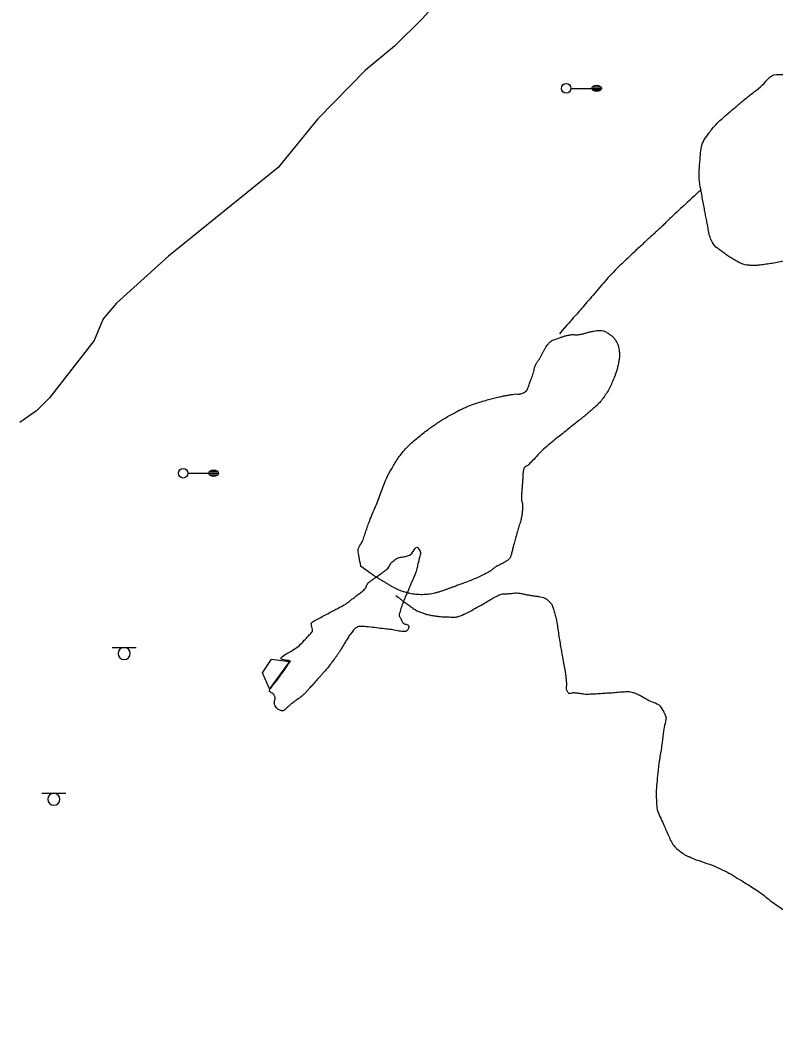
# Model space of a CAD drawing. Extents: x 2145380 to 2157287, y 139568 to 149130.
# Drawn here: x 2150996.6 to 2151232.5, y 142274.3 to 142585.8 of the extents above; entities that cross this region are included whole.
import ezdxf

# ---------------------------------------------------------------- set-up
doc = ezdxf.new("R2010")
doc.units = 0
for name, color, linetype in [('TOPO_DRAIN_Headwall', 7, 'Continuous'), ('TOPO_Flowline', 7, 'Continuous'), ('TOPO_Light Pole', 7, 'Continuous'), ('TOPO_Sign', 7, 'Continuous'), ('TOPO_Tree', 7, 'Continuous'), ('TOPO_Tree Line', 7, 'Continuous')]:
    doc.layers.add(name, color=color, linetype=linetype)

# ---------------------------------------------------------------- blocks, each defined once
blk = doc.blocks.new('LP')
at = {"layer": 'TOPO_Light Pole'}
blk.add_line((3.81, 0), (20.32, 0), dxfattribs=at)
for points in [[(20.32, 0), (27.94, 0)], [(20.32, 0), (23.5, 0)], [(20.83, 1.27), (27.43, 1.27)], [(20.83, 1.27), (23.5, 1.27)], [(23.71, 1.27), (27.43, 1.27)], [(23.71, 0), (27.94, 0)], [(20.83, -1.27), (27.43, -1.27)], [(20.83, -1.27), (23.5, -1.27)], [(23.71, -1.27), (27.43, -1.27)]]:
    blk.add_lwpolyline(points, dxfattribs=at)
blk.add_circle((0, 0), 3.81, dxfattribs=at)
blk.add_ellipse((24.13, 0), major_axis=(3.81, 0), ratio=0.666667, dxfattribs=at)

msp = doc.modelspace()

# ---------------------------------------------------------------- linework, layer by layer
at = {"layer": 'TOPO_DRAIN_Headwall'}
msp.add_lwpolyline([(2151080.84, 142385.44), (2151074.62, 142376.82), (2151072.39, 142381.85), (2151075.18, 142386.17)], close=True, dxfattribs=at)
at = {"layer": 'TOPO_Flowline'}
msp.add_lwpolyline([(2151233.04, 142688.61), (2151208.01, 142661.53), (2151198.05, 142651.59), (2151186.01, 142640.59), (2151176.51, 142632.06), (2151155.02, 142614.03), (2151150.1, 142611), (2151141.35, 142604.43), (2151128.02, 142592.65), (2151122.26, 142586.18), (2151113.59, 142577.6), (2151104.53, 142570.13), (2151089.65, 142554.94), (2151077.29, 142539.75), (2151043.07, 142512), (2151026.8, 142497.31), (2151022.6, 142492.41), (2151019.86, 142485.7), (2151005.92, 142467.75), (2151001.88, 142463.78), (2150996.64, 142460.11)], dxfattribs=at)
msp.add_open_spline([(2151081.15, 142385.54), (2151081.15, 142385.54), (2151079.99, 142383.88), (2151078.82, 142382.21), (2151077.66, 142380.55), (2151076.74, 142379.23), (2151075.56, 142378.01), (2151074.72, 142376.74), (2151074.25, 142376.03), (2151075.99, 142375.28), (2151076.21, 142374.53), (2151076.46, 142373.67), (2151075.89, 142372.44), (2151076.42, 142371.49), (2151076.77, 142370.85), (2151077.31, 142370.4), (2151077.94, 142370.13), (2151078.32, 142369.97), (2151078.83, 142369.96), (2151079.15, 142370.21), (2151080.13, 142370.97), (2151081.03, 142371.85), (2151082.01, 142372.6), (2151082.94, 142373.32), (2151083.96, 142373.96), (2151084.86, 142374.74), (2151085.58, 142375.37), (2151086.23, 142376.07), (2151086.87, 142376.79), (2151087.75, 142377.78), (2151088.63, 142378.77), (2151089.51, 142379.76), (2151090.21, 142380.54), (2151090.91, 142381.32), (2151091.61, 142382.1), (2151092.76, 142383.4), (2151093.8, 142384.8), (2151094.84, 142386.19), (2151095.36, 142386.88), (2151095.87, 142387.59), (2151096.34, 142388.31), (2151096.95, 142389.25), (2151097.49, 142390.22), (2151098.07, 142391.17), (2151098.84, 142392.42), (2151099.57, 142393.63), (2151100.52, 142394.82), (2151101.24, 142395.73), (2151102.39, 142396.4), (2151103.5, 142396.33), (2151106.07, 142396.16), (2151108.64, 142395.82), (2151111.21, 142395.53), (2151113.11, 142395.31), (2151115, 142394.8), (2151116.88, 142394.78), (2151117.53, 142394.77), (2151118.06, 142395.91), (2151118.04, 142396.35), (2151118.02, 142396.91), (2151116.43, 142397.11), (2151116.05, 142397.9), (2151115.62, 142398.77), (2151114.94, 142399.7), (2151115.2, 142400.58), (2151115.75, 142402.41), (2151116.44, 142404.27), (2151117.2, 142406.05), (2151117.64, 142407.06), (2151118.07, 142408.07), (2151118.5, 142409.07), (2151118.97, 142410.16), (2151119.44, 142411.25), (2151119.91, 142412.33), (2151120.49, 142413.68), (2151120.74, 142415.16), (2151121.09, 142416.57), (2151121.4, 142417.88), (2151121.89, 142419.53), (2151121.14, 142420.63), (2151120.44, 142421.65), (2151119.16, 142418.97), (2151118, 142418.53), (2151116.65, 142418.01), (2151115.01, 142418.07), (2151113.81, 142417.23), (2151112.51, 142416.31), (2151111.87, 142414.66), (2151110.6, 142413.72), (2151110.01, 142413.28), (2151109.42, 142412.85), (2151108.82, 142412.42), (2151107.89, 142411.75), (2151106.94, 142411.1), (2151106.01, 142410.42), (2151105.03, 142409.7), (2151104.71, 142408.32), (2151103.78, 142407.54), (2151102.67, 142406.63), (2151101.54, 142405.75), (2151100.38, 142404.9), (2151099.5, 142404.24), (2151098.68, 142403.5), (2151097.72, 142402.98), (2151096.35, 142402.25), (2151094.98, 142401.53), (2151093.62, 142400.8), (2151091.89, 142399.87), (2151090.16, 142398.95), (2151088.43, 142398.02), (2151087.26, 142397.4), (2151088.34, 142395.15), (2151087.45, 142394.17), (2151086.58, 142393.2), (2151085.68, 142392.25), (2151084.78, 142391.31), (2151083.03, 142389.45), (2151076.87, 142386.26), (2151079.4, 142385.84), (2151079.98, 142385.74), (2151080.56, 142385.64), (2151081.15, 142385.54)], degree=3, dxfattribs=at)
at = {"layer": 'TOPO_Sign'}
for points in [[(2151025.44, 142389.76), (2151032.93, 142389.77)], [(2151029.19, 142389.76), (2151029.19, 142389.76)], [(2151027.32, 142387.89), (2151027.32, 142387.89)], [(2151031.06, 142387.89), (2151031.06, 142387.89)], [(2151029.19, 142386.03), (2151029.19, 142386.03)], [(2151003.47, 142344.23), (2151010.96, 142344.24)], [(2151007.22, 142344.23), (2151007.22, 142344.23)], [(2151005.35, 142342.36), (2151005.35, 142342.36)], [(2151007.22, 142340.5), (2151007.22, 142340.5)], [(2151009.09, 142342.36), (2151009.09, 142342.36)]]:
    msp.add_lwpolyline(points, dxfattribs=at)
for centre, start, end in [((2151029.19, 142387.89), 90, 180), ((2151029.19, 142387.89), 360, 90), ((2151029.19, 142387.89), 180, 270), ((2151029.19, 142387.89), 270, 0), ((2151007.22, 142342.36), 90, 180), ((2151007.22, 142342.36), 360, 90), ((2151007.22, 142342.36), 180, 270), ((2151007.22, 142342.36), 270, 0)]:
    msp.add_arc(centre, 1.87, start, end, dxfattribs=at)
at = {"layer": 'TOPO_Tree'}
for points in [[(2151209.29, 142532.77), (2151206.24, 142529.93), (2151203.19, 142527.1), (2151200.14, 142524.26), (2151199.05, 142523.25), (2151198.02, 142522.16), (2151196.93, 142521.15), (2151195.92, 142520.21), (2151194.92, 142519.29), (2151193.91, 142518.36), (2151191.06, 142515.72), (2151188.19, 142513.1), (2151185.39, 142510.4), (2151180.8, 142505.99), (2151176.75, 142501.07), (2151172.55, 142496.28), (2151170.07, 142493.44), (2151167.58, 142490.61), (2151165.09, 142487.77)], [(2151114.02, 142406.06), (2151114.62, 142405.59), (2151115.22, 142405.11), (2151115.82, 142404.64), (2151116.93, 142403.77), (2151118.07, 142402.95), (2151119.23, 142402.13), (2151120.28, 142401.39), (2151121.44, 142400.86), (2151122.67, 142400.46), (2151124.1, 142399.99), (2151125.54, 142399.74), (2151127.02, 142399.54), (2151127.98, 142399.41), (2151128.95, 142399.35), (2151129.92, 142399.33), (2151131.45, 142399.29), (2151133.01, 142399.17), (2151134.5, 142399.83), (2151137.2, 142401.01), (2151139.44, 142402.38), (2151141.88, 142403.71), (2151143.31, 142404.49), (2151144.62, 142405.41), (2151146.15, 142406.1), (2151147.28, 142406.6), (2151148.53, 142406.51), (2151149.74, 142406.63), (2151150.57, 142406.71), (2151151.41, 142406.87), (2151152.24, 142406.77), (2151153.3, 142406.65), (2151154.34, 142406.36), (2151155.4, 142406.18), (2151156.53, 142405.99), (2151157.67, 142405.85), (2151158.8, 142405.66), (2151159.7, 142405.51), (2151160.53, 142405.23), (2151161.32, 142404.64), (2151162.31, 142403.9), (2151162.9, 142402.92), (2151163.24, 142401.82), (2151163.72, 142400.29), (2151164.13, 142398.76), (2151164.38, 142397.19), (2151164.73, 142394.96), (2151165.01, 142392.72), (2151165.4, 142390.5), (2151165.73, 142388.67), (2151166.05, 142386.83), (2151166.39, 142385), (2151166.56, 142384.02), (2151166.8, 142383.05), (2151166.94, 142382.07), (2151167.1, 142380.97), (2151167.18, 142379.86), (2151167.3, 142378.76), (2151167.39, 142377.88), (2151167.07, 142376.98), (2151167.56, 142376.11), (2151168.05, 142375.22), (2151169.33, 142375.74), (2151170.23, 142375.63), (2151171.51, 142375.48), (2151172.78, 142375.2), (2151174.07, 142375.23), (2151176.03, 142375.28), (2151177.99, 142375.43), (2151179.96, 142375.56), (2151181.96, 142375.68), (2151183.95, 142375.88), (2151185.95, 142376), (2151186.87, 142376.05), (2151187.77, 142375.84), (2151188.67, 142375.5), (2151189.91, 142375.04), (2151190.97, 142374.41), (2151192.1, 142373.77), (2151194.02, 142372.71), (2151196.19, 142372.2), (2151197.44, 142370.12), (2151198.78, 142367.86), (2151197.86, 142365.45), (2151197.58, 142363.15), (2151197.07, 142358.9), (2151196.3, 142354.67), (2151195.84, 142350.42), (2151195.52, 142347.41), (2151195.3, 142344.35), (2151195.44, 142341.33), (2151195.54, 142339.07), (2151196.49, 142336.96), (2151197.46, 142334.82), (2151199.08, 142331.26), (2151200.56, 142327.68), (2151203.77, 142325.38), (2151204.52, 142324.83), (2151205.33, 142324.51), (2151206.15, 142324.17), (2151209.42, 142322.8), (2151212.84, 142321.86), (2151216.03, 142320.3), (2151218.75, 142318.97), (2151221.3, 142317.32), (2151223.88, 142315.74), (2151228.1, 142313.17), (2151231.91, 142309.84), (2151236.08, 142307.23), (2151236.86, 142306.74), (2151238.02, 142307.35), (2151238.81, 142306.83), (2151240.59, 142305.66), (2151242.12, 142304.13), (2151242.93, 142302.24), (2151244.05, 142299.62), (2151245.15, 142297.01), (2151246.26, 142294.4), (2151246.96, 142292.76), (2151247.67, 142291.15), (2151248.36, 142289.5), (2151249.08, 142287.8), (2151249.48, 142285.9), (2151249.41, 142284.11), (2151249.33, 142282.24), (2151248.76, 142280.39), (2151248.13, 142278.53), (2151247.64, 142277.05), (2151247.14, 142275.68), (2151246.37, 142274.33), (2151245.47, 142272.77), (2151244.39, 142271.39), (2151243.04, 142270.24), (2151241.51, 142268.93), (2151239.79, 142267.92), (2151238.26, 142266.65), (2151234.07, 142263.19), (2151229.71, 142259.93), (2151226.14, 142255.77), (2151223.5, 142252.7), (2151221.35, 142249.34), (2151219.08, 142246), (2151218.11, 142244.58), (2151216.99, 142243.24), (2151216.3, 142241.65), (2151215.88, 142240.7), (2151215.57, 142239.72), (2151215.23, 142238.74), (2151214.33, 142236.1), (2151213.43, 142233.46), (2151212.56, 142230.81), (2151211.65, 142228.08), (2151210.68, 142225.36), (2151210.08, 142222.55), (2151209.41, 142219.41), (2151208.93, 142216.23), (2151208.33, 142213.08), (2151207.71, 142209.8), (2151207.06, 142206.53), (2151206.4, 142203.26), (2151205.68, 142199.73), (2151204.5, 142196.27), (2151201.82, 142193.48), (2151196.18, 142187.59), (2151189.47, 142184.59), (2151182.56, 142181.34), (2151179.39, 142179.84), (2151176.01, 142178.85), (2151172.93, 142177.23), (2151169.65, 142175.51), (2151166.63, 142173.25), (2151163.44, 142171.39), (2151157.95, 142168.19), (2151151.36, 142168.85), (2151145.88, 142163.67), (2151140.18, 142158.27), (2151139.3, 142151.42), (2151138.99, 142144.93), (2151138.66, 142137.74), (2151144.89, 142130.47), (2151143.77, 142123.33), (2151142.64, 142116.13), (2151138.1, 142109.33), (2151137.48, 142101.91), (2151136.47, 142089.77), (2151135.46, 142077.63), (2151134.45, 142065.49), (2151136.25, 142056.57), (2151138.05, 142047.65), (2151139.85, 142038.74), (2151147.77, 142028.16), (2151155.69, 142017.57), (2151163.61, 142006.99), (2151166.64, 142003.56), (2151169.68, 142000.12), (2151172.71, 141996.68), (2151175.59, 141991.15), (2151178.47, 141985.62), (2151181.35, 141980.09), (2151183.9, 141966.8), (2151186.45, 141953.51), (2151189.01, 141940.22), (2151208.17, 141936.03), (2151227.33, 141931.84), (2151246.5, 141927.65), (2151277.93, 141923.33), (2151309.36, 141919.01), (2151340.79, 141914.69), (2151345.88, 141914.45), (2151350.98, 141914.22), (2151356.07, 141913.98), (2151364.69, 141902.72), (2151373.31, 141891.47), (2151381.93, 141880.21), (2151379.38, 141871.12), (2151376.82, 141862.02), (2151374.26, 141852.93), (2151372.44, 141844.23), (2151370.62, 141835.53), (2151368.8, 141826.84), (2151363.03, 141813.09), (2151357.26, 141799.34), (2151351.49, 141785.6), (2151341, 141784.5), (2151330.52, 141783.4), (2151320.03, 141782.3), (2151310.25, 141775.66), (2151300.47, 141769.02), (2151290.69, 141762.37), (2151266.64, 141764.47), (2151242.6, 141766.56), (2151218.55, 141768.65), (2151209.5, 141767.02), (2151200.46, 141765.4), (2151191.41, 141763.78), (2151188.46, 141758.42), (2151185.5, 141753.05), (2151182.55, 141747.69), (2151184.82, 141743.83), (2151187.09, 141739.96), (2151189.36, 141736.1), (2151192.81, 141734.02), (2151196.26, 141731.94), (2151199.7, 141729.85), (2151219.83, 141728.82), (2151239.95, 141727.78), (2151260.07, 141726.75), (2151285.92, 141727.22), (2151311.76, 141727.69), (2151337.6, 141728.17), (2151363.78, 141728.75), (2151389.95, 141729.34), (2151416.12, 141729.93), (2151428.67, 141730.9), (2151441.22, 141731.88), (2151453.77, 141732.85), (2151459.42, 141732.37), (2151465.06, 141731.9), (2151470.71, 141731.42)]]:
    msp.add_open_spline(points, degree=3, dxfattribs=at)
at = {"layer": 'TOPO_Tree Line'}
for points in [[(2151239.25, 142568.59), (2151237.59, 142568.65), (2151235.94, 142568.71), (2151234.28, 142568.77), (2151231.29, 142568.89), (2151229.09, 142565.82), (2151226.71, 142563.96), (2151224.03, 142561.87), (2151221.46, 142559.77), (2151218.89, 142557.56), (2151216.19, 142555.23), (2151213.68, 142553.01), (2151211.43, 142549.99), (2151209.91, 142547.95), (2151209.31, 142545.58), (2151209.11, 142543.19), (2151208.81, 142539.73), (2151208.68, 142536.19), (2151209.29, 142532.77), (2151209.65, 142530.79), (2151210.01, 142528.81), (2151210.38, 142526.83), (2151210.7, 142525.16), (2151211.02, 142523.49), (2151211.34, 142521.81), (2151211.71, 142519.89), (2151212.04, 142517.99), (2151213.03, 142516.2), (2151213.68, 142515.02), (2151214.8, 142514.33), (2151215.84, 142513.54), (2151217.11, 142512.57), (2151218.34, 142511.7), (2151219.75, 142510.9), (2151221.23, 142510.06), (2151222.75, 142509.33), (2151224.4, 142509.16), (2151225.62, 142509.03), (2151226.87, 142509.13), (2151228.09, 142509.29), (2151230.1, 142509.57), (2151232.11, 142509.84), (2151234.1, 142510.24), (2151236.06, 142510.64), (2151238, 142511.07), (2151239.92, 142511.62), (2151241.75, 142512.14), (2151243.53, 142512.77), (2151245.32, 142513.4), (2151247.06, 142514.02), (2151248.76, 142514.67), (2151250.43, 142515.47), (2151252.46, 142516.44), (2151254.21, 142517.82), (2151255.98, 142519.23), (2151258.04, 142520.88), (2151259.86, 142522.65), (2151261.66, 142524.62), (2151263.13, 142526.21), (2151264.33, 142527.81), (2151265.2, 142529.91), (2151265.99, 142531.8), (2151266.18, 142533.7), (2151266.07, 142535.59), (2151265.95, 142537.78), (2151265.65, 142539.98), (2151265.07, 142542.17), (2151264.25, 142545.23), (2151263.36, 142548.11), (2151261.9, 142550.91), (2151260.36, 142553.88), (2151258.48, 142556.49), (2151256.45, 142559.13), (2151255.14, 142560.85), (2151253.77, 142562.41), (2151252.14, 142563.88), (2151250.69, 142565.18), (2151249.13, 142566.4), (2151247.29, 142566.81), (2151244.61, 142567.4), (2151241.93, 142567.99), (2151239.25, 142568.59)], [(2151103.12, 142415.11), (2151104.38, 142414.21), (2151105.64, 142413.3), (2151106.9, 142412.4), (2151107.59, 142411.9), (2151108.36, 142411.5), (2151109.09, 142411.05), (2151110.1, 142410.44), (2151111.1, 142409.82), (2151112.11, 142409.2), (2151112.83, 142408.76), (2151113.58, 142408.38), (2151114.35, 142408.02), (2151115.36, 142407.54), (2151116.41, 142407.2), (2151117.49, 142406.89), (2151118.42, 142406.64), (2151119.34, 142406.46), (2151120.28, 142406.37), (2151121.31, 142406.27), (2151122.34, 142406.26), (2151123.37, 142406.33), (2151124.3, 142406.4), (2151125.24, 142406.49), (2151126.15, 142406.73), (2151127.18, 142407.01), (2151128.18, 142407.31), (2151129.18, 142407.67), (2151130.07, 142407.99), (2151130.97, 142408.31), (2151131.86, 142408.64), (2151133.09, 142409.09), (2151134.31, 142409.55), (2151135.54, 142410.01), (2151138.04, 142410.94), (2151140.48, 142412), (2151142.84, 142413.25), (2151143.71, 142413.72), (2151144.44, 142414.41), (2151145.26, 142414.94), (2151146.24, 142415.57), (2151147.34, 142415.96), (2151148.33, 142416.62), (2151149.06, 142417.11), (2151149.78, 142417.76), (2151150.01, 142418.59), (2151150.36, 142419.83), (2151150.63, 142421.07), (2151150.97, 142422.3), (2151151.19, 142423.13), (2151151.41, 142423.95), (2151151.64, 142424.77), (2151152.08, 142426.4), (2151152.6, 142427.98), (2151153.05, 142429.62), (2151153.38, 142430.79), (2151153.52, 142432), (2151153.57, 142433.2), (2151153.63, 142434.63), (2151153.16, 142436.07), (2151153.27, 142437.5), (2151153.36, 142438.67), (2151153.46, 142439.83), (2151153.55, 142441), (2151153.66, 142442.37), (2151153.67, 142443.75), (2151153.87, 142445.12), (2151154.01, 142446.03), (2151155.09, 142446.48), (2151155.73, 142447.14), (2151157.53, 142448.96), (2151159.21, 142450.88), (2151161.15, 142452.55), (2151163.11, 142454.24), (2151165.14, 142455.84), (2151167.16, 142457.46), (2151168.71, 142458.71), (2151170.28, 142459.94), (2151171.83, 142461.18), (2151173.13, 142462.22), (2151174.39, 142463.3), (2151175.65, 142464.39), (2151176.88, 142465.46), (2151178, 142466.64), (2151178.98, 142467.98), (2151180.12, 142469.54), (2151180.97, 142471.23), (2151181.75, 142472.98), (2151182.11, 142473.78), (2151182.41, 142474.57), (2151182.69, 142475.39), (2151183.15, 142476.73), (2151183.47, 142478.1), (2151183.72, 142479.48), (2151183.92, 142480.57), (2151183.87, 142481.7), (2151183.73, 142482.8), (2151183.62, 142483.67), (2151183.36, 142484.47), (2151182.91, 142485.28), (2151182.38, 142486.25), (2151181.73, 142486.95), (2151180.8, 142487.61), (2151179.84, 142488.29), (2151178.85, 142488.79), (2151177.79, 142488.79), (2151176.81, 142488.79), (2151175.81, 142488.64), (2151174.85, 142488.42), (2151173.83, 142488.2), (2151172.85, 142487.83), (2151171.83, 142487.64), (2151170.6, 142487.41), (2151169.31, 142487.59), (2151168.07, 142487.37), (2151167.09, 142487.19), (2151166.15, 142486.88), (2151165.2, 142486.54), (2151163.99, 142486.11), (2151162.72, 142485.79), (2151161.8, 142484.83), (2151161.19, 142484.18), (2151160.81, 142483.43), (2151160.39, 142482.69), (2151159.95, 142481.9), (2151159.52, 142481.11), (2151159.08, 142480.33), (2151158.64, 142479.55), (2151158.08, 142478.84), (2151157.69, 142478.02), (2151157.32, 142477.23), (2151157.23, 142476.34), (2151156.97, 142475.52), (2151156.69, 142474.66), (2151156.39, 142473.81), (2151156.06, 142472.96), (2151155.52, 142471.54), (2151154.99, 142469.76), (2151153.51, 142469.21), (2151152.51, 142468.84), (2151151.48, 142469.03), (2151150.47, 142468.85), (2151149.48, 142468.67), (2151148.48, 142468.51), (2151147.49, 142468.31), (2151145.86, 142467.96), (2151144.25, 142467.55), (2151142.63, 142467.12), (2151140.63, 142466.57), (2151138.66, 142465.95), (2151136.73, 142465.18), (2151135.46, 142464.68), (2151134.25, 142464.09), (2151133.04, 142463.45), (2151131.4, 142462.58), (2151129.78, 142461.68), (2151128.21, 142460.68), (2151127.18, 142460.03), (2151126.18, 142459.34), (2151125.18, 142458.63), (2151123.6, 142457.51), (2151122.08, 142456.32), (2151120.58, 142455.09), (2151118.9, 142453.71), (2151117.37, 142452.22), (2151115.99, 142450.53), (2151114.77, 142449.02), (2151113.75, 142447.41), (2151112.79, 142445.74), (2151112.14, 142444.61), (2151111.49, 142443.49), (2151111, 142442.29), (2151110.09, 142440.05), (2151109.29, 142437.79), (2151108.4, 142435.55), (2151107.49, 142433.3), (2151106.47, 142431.1), (2151105.64, 142428.82), (2151105.08, 142427.28), (2151104.59, 142425.73), (2151104.06, 142424.18), (2151103.49, 142422.47), (2151102.06, 142420.82), (2151102.39, 142419.05), (2151102.63, 142417.74), (2151102.87, 142416.43), (2151103.12, 142415.11)]]:
    msp.add_open_spline(points, degree=3, dxfattribs=at)

# ---------------------------------------------------------------- block references
at = {"layer": 'TOPO_Light Pole', "xscale": 0.39370000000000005, "yscale": 0.3937000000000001}
for p in [(2151167.22, 142564.45), (2151047.62, 142444.22)]:
    msp.add_blockref('LP', p, dxfattribs=at)

doc.saveas('drawing.dxf')
